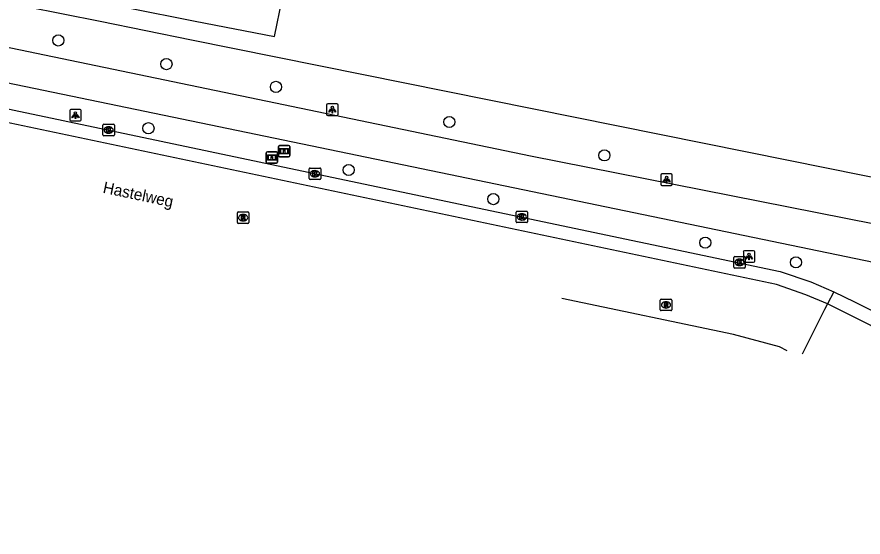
# Model space of a CAD drawing. Extents: x 158087 to 159494, y 382905 to 383981.
# Drawn here: x 159067.8 to 159141.8, y 382906.2 to 382951.7 of the extents above; entities that cross this region are included whole.
import ezdxf

# ---------------------------------------------------------------- set-up
doc = ezdxf.new("R2010")
doc.units = 0
for name, color, linetype in [('IMGEO_Boom', 7, 'Continuous'), ('IMGEO_Fietspad_open', 7, 'Continuous'), ('IMGEO_Groenvoorziening', 7, 'Continuous'), ('IMGEO_Informatiebord', 7, 'Continuous'), ('IMGEO_Kolk', 7, 'Continuous'), ('IMGEO_Lichtpunt', 7, 'Continuous'), ('IMGEO_Openbare_ruimte_label', 7, 'Continuous'), ('IMGEO_Rijbaan_lokaal_gesloten', 7, 'Continuous'), ('IMGEO_Rijbaan_lokaal_open', 7, 'Continuous'), ('IMGEO_Rioolput', 7, 'Continuous'), ('IMGEO_Voetpad_gesloten', 7, 'Continuous')]:
    doc.layers.add(name, color=color, linetype=linetype)

msp = doc.modelspace()

# ---------------------------------------------------------------- linework, layer by layer
at = {"layer": 'IMGEO_Boom'}
for centre in [(159071.409, 382949.68), (159080.872, 382947.611), (159090.455, 382945.614), (159105.631, 382942.544), (159079.295, 382941.996), (159119.205, 382939.616), (159096.817, 382938.338), (159109.487, 382935.791), (159128.033, 382931.978), (159135.971, 382930.251)]:
    msp.add_circle(centre, 0.489, dxfattribs=at)
at = {"layer": 'IMGEO_Fietspad_open'}
for points in [[(159059.516, 382950.638), (159059.786, 382950.586), (159112.748, 382939.591), (159160.398, 382930.152)], [(159161.341, 382926.401), (159057.967, 382947.821), (159056.812, 382948.092)]]:
    msp.add_lwpolyline(points, dxfattribs=at)
at = {"layer": 'IMGEO_Groenvoorziening'}
msp.add_lwpolyline([(159163.207, 382960.083), (159160.066, 382944.421), (159158.157, 382934.552), (159135.307, 382939.165), (159083.059, 382949.714), (159075.072, 382951.327), (159065.327, 382953.294), (159069.787, 382974.881)], dxfattribs=at)
at = {"layer": 'IMGEO_Informatiebord'}
for p, q in [((159089.704, 382939.928), (159090.494, 382939.928)), ((159090.494, 382939.928), (159089.704, 382939.928)), ((159090.675, 382939.593), (159090.675, 382940.393)), ((159090.675, 382940.393), (159090.675, 382939.593)), ((159090.775, 382940.493), (159091.565, 382940.493)), ((159091.565, 382940.493), (159090.775, 382940.493)), ((159091.665, 382940.393), (159091.665, 382939.593)), ((159091.665, 382939.593), (159091.665, 382940.393)), ((159089.604, 382939.028), (159089.604, 382939.828)), ((159089.604, 382939.828), (159089.604, 382939.028)), ((159090.594, 382939.828), (159090.594, 382939.028)), ((159090.594, 382939.028), (159090.594, 382939.828)), ((159091.565, 382939.493), (159090.775, 382939.493)), ((159090.775, 382939.493), (159091.565, 382939.493)), ((159090.494, 382938.928), (159089.704, 382938.928)), ((159089.704, 382938.928), (159090.494, 382938.928))]:
    msp.add_line(p, q, dxfattribs=at)
for points in [[(159090.776, 382940.225), (159091.564, 382940.225), (159091.564, 382939.761), (159090.776, 382939.761), (159090.776, 382940.225)], [(159090.841, 382940.16), (159090.841, 382939.826), (159091.116, 382939.826), (159091.117, 382940.039), (159091.221, 382940.04), (159091.222, 382939.826), (159091.499, 382939.826), (159091.499, 382940.16), (159091.223, 382940.16), (159091.223, 382940.08), (159091.117, 382940.08), (159091.117, 382940.16), (159090.841, 382940.16)], [(159089.705, 382939.66), (159090.493, 382939.66), (159090.493, 382939.196), (159089.705, 382939.196), (159089.705, 382939.66)], [(159089.77, 382939.595), (159089.77, 382939.261), (159090.045, 382939.261), (159090.046, 382939.474), (159090.15, 382939.475), (159090.151, 382939.261), (159090.428, 382939.261), (159090.428, 382939.595), (159090.152, 382939.595), (159090.152, 382939.515), (159090.046, 382939.515), (159090.046, 382939.595), (159089.77, 382939.595)]]:
    msp.add_lwpolyline(points, dxfattribs=at)
for centre, start, end in [((159089.704, 382939.828), 90, 180), ((159089.704, 382939.828), 90, 180), ((159090.494, 382939.828), 0, 90), ((159090.494, 382939.828), 360, 90), ((159090.775, 382940.393), 90, 180), ((159090.775, 382940.393), 90, 180), ((159091.565, 382940.393), 0, 90), ((159091.565, 382940.393), 360, 90), ((159090.775, 382939.593), 180, 270), ((159090.775, 382939.593), 180, 270), ((159091.565, 382939.593), 270, 0), ((159091.565, 382939.593), 270, 0), ((159089.704, 382939.028), 180, 270), ((159089.704, 382939.028), 180, 270), ((159090.494, 382939.028), 270, 0), ((159090.494, 382939.028), 270, 0)]:
    msp.add_arc(centre, 0.1, start, end, dxfattribs=at)
at = {"layer": 'IMGEO_Kolk'}
for p, q in [((159075.311, 382941.415), (159075.311, 382942.267)), ((159075.386, 382942.341), (159076.238, 382942.341)), ((159075.799, 382942.121), (159075.824, 382942.121)), ((159076.312, 382942.267), (159076.312, 382941.415)), ((159075.822, 382941.561), (159075.797, 382941.561)), ((159076.238, 382941.341), (159075.386, 382941.341)), ((159093.371, 382937.583), (159093.371, 382938.435)), ((159093.446, 382938.509), (159094.298, 382938.509)), ((159094.372, 382938.435), (159094.372, 382937.583)), ((159093.882, 382937.729), (159093.857, 382937.729)), ((159093.859, 382938.289), (159093.884, 382938.289)), ((159094.298, 382937.509), (159093.446, 382937.509)), ((159111.553, 382934.731), (159112.405, 382934.731)), ((159111.478, 382933.805), (159111.478, 382934.657)), ((159111.966, 382934.511), (159111.991, 382934.511)), ((159112.479, 382934.657), (159112.479, 382933.805)), ((159112.405, 382933.731), (159111.553, 382933.731)), ((159111.989, 382933.951), (159111.964, 382933.951)), ((159130.537, 382929.831), (159130.537, 382930.683)), ((159130.612, 382930.757), (159131.464, 382930.757)), ((159131.025, 382930.537), (159131.05, 382930.537)), ((159131.538, 382930.683), (159131.538, 382929.831)), ((159131.464, 382929.757), (159130.612, 382929.757)), ((159131.048, 382929.977), (159131.023, 382929.977))]:
    msp.add_line(p, q, dxfattribs=at)
for points in [[(159075.311, 382941.415), (159075.311, 382942.267)], [(159075.386, 382942.341), (159076.238, 382942.341)], [(159076.312, 382942.267), (159076.312, 382941.415)], [(159075.632, 382942.041), (159075.755, 382942.041), (159075.755, 382941.89), (159075.885, 382942.041), (159076.049, 382942.041), (159075.903, 382941.89), (159076.056, 382941.641), (159075.904, 382941.641), (159075.819, 382941.805), (159075.755, 382941.738), (159075.755, 382941.641), (159075.632, 382941.641), (159075.632, 382942.041)], [(159076.238, 382941.341), (159075.386, 382941.341)], [(159093.371, 382937.583), (159093.371, 382938.435)], [(159093.446, 382938.509), (159094.298, 382938.509)], [(159094.372, 382938.435), (159094.372, 382937.583)], [(159093.692, 382938.209), (159093.815, 382938.209), (159093.815, 382938.058), (159093.945, 382938.209), (159094.109, 382938.209), (159093.963, 382938.058), (159094.116, 382937.809), (159093.964, 382937.809), (159093.879, 382937.973), (159093.815, 382937.906), (159093.815, 382937.809), (159093.692, 382937.809), (159093.692, 382938.209)], [(159094.298, 382937.509), (159093.446, 382937.509)], [(159111.553, 382934.731), (159112.405, 382934.731)], [(159111.478, 382933.805), (159111.478, 382934.657)], [(159111.799, 382934.431), (159111.922, 382934.431), (159111.922, 382934.28), (159112.052, 382934.431), (159112.216, 382934.431), (159112.07, 382934.28), (159112.223, 382934.031), (159112.071, 382934.031), (159111.986, 382934.195), (159111.922, 382934.128), (159111.922, 382934.031), (159111.799, 382934.031), (159111.799, 382934.431)], [(159112.479, 382934.657), (159112.479, 382933.805)], [(159112.405, 382933.731), (159111.553, 382933.731)], [(159130.537, 382929.831), (159130.537, 382930.683)], [(159130.612, 382930.757), (159131.464, 382930.757)], [(159130.858, 382930.457), (159130.981, 382930.457), (159130.981, 382930.306), (159131.111, 382930.457), (159131.275, 382930.457), (159131.129, 382930.306), (159131.282, 382930.057), (159131.13, 382930.057), (159131.045, 382930.221), (159130.981, 382930.154), (159130.981, 382930.057), (159130.858, 382930.057), (159130.858, 382930.457)], [(159131.538, 382930.683), (159131.538, 382929.831)], [(159131.464, 382929.757), (159130.612, 382929.757)]]:
    msp.add_lwpolyline(points, dxfattribs=at)
for centre, start, end in [((159075.388, 382942.265), 91.55205, 178.44795), ((159075.388, 382942.265), 91.55205, 178.44795), ((159076.236, 382942.265), 1.55205, 88.44795), ((159076.236, 382942.265), 1.55205, 88.44795), ((159075.388, 382941.417), 181.55205, 268.44795), ((159075.388, 382941.417), 181.55205, 268.44795), ((159076.236, 382941.417), 271.55205, 358.44795), ((159076.236, 382941.417), 271.55205, 358.44795), ((159093.448, 382938.433), 91.55205, 178.44795), ((159093.448, 382938.433), 91.55205, 178.44795), ((159094.296, 382938.433), 1.55205, 88.44795), ((159094.296, 382938.433), 1.55205, 88.44795), ((159093.448, 382937.585), 181.55205, 268.44795), ((159093.448, 382937.585), 181.55205, 268.44795), ((159094.296, 382937.585), 271.55205, 358.44795), ((159094.296, 382937.585), 271.55205, 358.44795), ((159111.555, 382934.655), 91.55205, 178.44795), ((159111.555, 382934.655), 91.55205, 178.44795), ((159112.403, 382934.655), 1.55205, 88.44795), ((159112.403, 382934.655), 1.55205, 88.44795), ((159111.555, 382933.807), 181.55205, 268.44795), ((159111.555, 382933.807), 181.55205, 268.44795), ((159112.403, 382933.807), 271.55205, 358.44795), ((159112.403, 382933.807), 271.55205, 358.44795), ((159130.614, 382930.681), 91.55205, 178.44795), ((159130.614, 382930.681), 91.55205, 178.44795), ((159131.462, 382930.681), 1.55205, 88.44795), ((159131.462, 382930.681), 1.55205, 88.44795), ((159130.614, 382929.833), 181.55205, 268.44795), ((159130.614, 382929.833), 181.55205, 268.44795), ((159131.462, 382929.833), 271.55205, 358.44795), ((159131.462, 382929.833), 271.55205, 358.44795)]:
    msp.add_arc(centre, 0.0765, start, end, dxfattribs=at)
for centre, major_axis, ratio, start_param, end_param in [((159075.798, 382941.841), (-0.387, 0.002), 0.722429, 4.712389, 7.853982), ((159075.823, 382941.841), (-0.39, 0.002), 0.717154, 1.570796, 4.712389), ((159093.858, 382938.009), (-0.387, 0.002), 0.722429, 4.712389, 7.853982), ((159093.883, 382938.009), (-0.39, 0.002), 0.717154, 1.570796, 4.712389), ((159111.965, 382934.231), (-0.387, 0.002), 0.722429, 4.712389, 7.853982), ((159111.99, 382934.231), (-0.39, 0.002), 0.717154, 1.570796, 4.712389), ((159131.024, 382930.257), (-0.387, 0.002), 0.722429, 4.712389, 7.853982), ((159131.049, 382930.257), (-0.39, 0.002), 0.717154, 1.570796, 4.712389)]:
    msp.add_ellipse(centre, major_axis=major_axis, ratio=ratio, start_param=start_param, end_param=end_param, dxfattribs=at)
at = {"layer": 'IMGEO_Lichtpunt'}
for p, q in [((159073.311, 382943.636), (159072.503, 382943.636)), ((159073.311, 382943.636), (159072.503, 382943.636)), ((159094.895, 382944.023), (159094.895, 382943.216)), ((159094.895, 382944.023), (159094.895, 382943.216)), ((159095.797, 382944.118), (159094.989, 382944.118)), ((159095.797, 382944.118), (159094.989, 382944.118)), ((159095.891, 382943.216), (159095.891, 382944.023)), ((159095.891, 382943.216), (159095.891, 382944.023)), ((159072.409, 382943.541), (159072.409, 382942.734)), ((159072.409, 382943.541), (159072.409, 382942.734)), ((159073.405, 382942.734), (159073.405, 382943.541)), ((159073.405, 382942.734), (159073.405, 382943.541)), ((159094.989, 382943.122), (159095.797, 382943.122)), ((159094.989, 382943.122), (159095.797, 382943.122)), ((159072.503, 382942.64), (159073.311, 382942.64)), ((159072.503, 382942.64), (159073.311, 382942.64)), ((159124.148, 382937.893), (159124.148, 382937.086)), ((159124.148, 382937.893), (159124.148, 382937.086)), ((159125.05, 382937.988), (159124.242, 382937.988)), ((159125.05, 382937.988), (159124.242, 382937.988)), ((159125.144, 382937.086), (159125.144, 382937.893)), ((159125.144, 382937.086), (159125.144, 382937.893)), ((159124.242, 382936.992), (159125.05, 382936.992)), ((159124.242, 382936.992), (159125.05, 382936.992)), ((159131.366, 382931.167), (159131.366, 382930.36)), ((159131.366, 382931.167), (159131.366, 382930.36)), ((159132.268, 382931.262), (159131.46, 382931.262)), ((159132.268, 382931.262), (159131.46, 382931.262)), ((159132.362, 382930.36), (159132.362, 382931.167)), ((159132.362, 382930.36), (159132.362, 382931.167)), ((159131.46, 382930.266), (159132.268, 382930.266)), ((159131.46, 382930.266), (159132.268, 382930.266))]:
    msp.add_line(p, q, dxfattribs=at)
for points in [[(159095.269, 382943.687), (159095.308, 382943.659), (159095.12, 382943.397), (159095.082, 382943.424), (159095.269, 382943.687)], [(159095.371, 382943.639), (159095.418, 382943.639), (159095.418, 382943.317), (159095.371, 382943.317), (159095.371, 382943.639)], [(159095.481, 382943.659), (159095.519, 382943.686), (159095.706, 382943.424), (159095.667, 382943.396), (159095.481, 382943.659)], [(159072.783, 382943.205), (159072.822, 382943.177), (159072.634, 382942.915), (159072.596, 382942.942), (159072.783, 382943.205)], [(159072.885, 382943.157), (159072.932, 382943.157), (159072.932, 382942.835), (159072.885, 382942.835), (159072.885, 382943.157)], [(159072.995, 382943.177), (159073.033, 382943.204), (159073.22, 382942.942), (159073.181, 382942.914), (159072.995, 382943.177)], [(159124.522, 382937.557), (159124.561, 382937.529), (159124.373, 382937.267), (159124.335, 382937.294), (159124.522, 382937.557)], [(159124.624, 382937.509), (159124.671, 382937.509), (159124.671, 382937.187), (159124.624, 382937.187), (159124.624, 382937.509)], [(159124.734, 382937.529), (159124.772, 382937.556), (159124.959, 382937.294), (159124.92, 382937.266), (159124.734, 382937.529)], [(159131.74, 382930.831), (159131.779, 382930.803), (159131.591, 382930.541), (159131.553, 382930.568), (159131.74, 382930.831)], [(159131.842, 382930.783), (159131.889, 382930.783), (159131.889, 382930.461), (159131.842, 382930.461), (159131.842, 382930.783)], [(159131.952, 382930.803), (159131.99, 382930.83), (159132.177, 382930.568), (159132.138, 382930.54), (159131.952, 382930.803)]]:
    msp.add_lwpolyline(points, dxfattribs=at)
for centre in [(159095.394, 382943.821), (159072.908, 382943.339), (159124.647, 382937.691), (159131.865, 382930.965)]:
    msp.add_circle(centre, 0.0994, dxfattribs=at)
for centre, start, end in [((159072.503, 382943.541), 90, 180), ((159072.503, 382943.541), 90, 180), ((159073.311, 382943.541), 0, 90), ((159073.311, 382943.541), 0, 90), ((159094.989, 382944.023), 90, 180), ((159094.989, 382944.023), 90, 180), ((159095.797, 382944.023), 0, 90), ((159095.797, 382944.023), 0, 90), ((159094.989, 382943.216), 180, 270), ((159094.989, 382943.216), 180, 270), ((159095.797, 382943.216), 270, 0), ((159095.797, 382943.216), 270, 360), ((159072.503, 382942.734), 180, 270), ((159072.503, 382942.734), 180, 270), ((159073.311, 382942.734), 270, 0), ((159073.311, 382942.734), 270, 360), ((159124.242, 382937.893), 90, 180), ((159124.242, 382937.893), 90, 180), ((159125.05, 382937.893), 0, 90), ((159125.05, 382937.893), 0, 90), ((159124.242, 382937.086), 180, 270), ((159124.242, 382937.086), 180, 270), ((159125.05, 382937.086), 270, 0), ((159125.05, 382937.086), 270, 360), ((159131.46, 382931.167), 90, 180), ((159131.46, 382931.167), 90, 180), ((159132.268, 382931.167), 0, 90), ((159132.268, 382931.167), 0, 90), ((159131.46, 382930.36), 180, 270), ((159131.46, 382930.36), 180, 270), ((159132.268, 382930.36), 270, 0), ((159132.268, 382930.36), 270, 360)]:
    msp.add_arc(centre, 0.0946, start, end, dxfattribs=at)
at = {"layer": 'IMGEO_Rijbaan_lokaal_gesloten'}
for points in [[(159138.724, 382926.621), (159136.836, 382927.421), (159134.281, 382928.299), (159031.685, 382949.921)], [(159055.286, 382946.155), (159058.926, 382945.372), (159097.558, 382937.251), (159134.6, 382929.458), (159137.265, 382928.542), (159139.289, 382927.685)], [(159139.289, 382927.685), (159138.724, 382926.621)], [(159135.209, 382922.515), (159134.522, 382922.866), (159130.494, 382923.938), (159115.479, 382927.089), (159115.477, 382927.089)], [(159138.724, 382926.621), (159138.468, 382926.137), (159136.507, 382922.214)]]:
    msp.add_lwpolyline(points, dxfattribs=at)
at = {"layer": 'IMGEO_Rijbaan_lokaal_open'}
for points in [[(159139.289, 382927.685), (159141.101, 382926.784), (159153.426, 382920.632), (159153.794, 382920.386), (159154.183, 382920.174), (159154.589, 382919.997)], [(159182.349, 382906.198), (159180.305, 382906.298), (159178.834, 382906.513), (159177.308, 382906.878), (159172.614, 382908.717), (159154.03, 382918.935), (159138.724, 382926.621)]]:
    msp.add_lwpolyline(points, dxfattribs=at)
at = {"layer": 'IMGEO_Rioolput'}
for p, q in [((159087.08, 382933.74), (159087.08, 382934.592)), ((159087.155, 382934.666), (159088.007, 382934.666)), ((159087.568, 382934.446), (159087.593, 382934.446)), ((159088.081, 382934.592), (159088.081, 382933.74)), ((159088.007, 382933.666), (159087.155, 382933.666)), ((159087.591, 382933.886), (159087.566, 382933.886)), ((159124.096, 382926.102), (159124.096, 382926.954)), ((159124.171, 382927.028), (159125.023, 382927.028)), ((159124.584, 382926.808), (159124.609, 382926.808)), ((159125.097, 382926.954), (159125.097, 382926.102)), ((159125.023, 382926.028), (159124.171, 382926.028)), ((159124.607, 382926.248), (159124.582, 382926.248))]:
    msp.add_line(p, q, dxfattribs=at)
for points in [[(159087.08, 382933.74), (159087.08, 382934.592)], [(159087.155, 382934.666), (159088.007, 382934.666)], [(159087.669, 382934.364), (159087.417, 382934.366), (159087.417, 382933.966)], [(159087.417, 382933.966), (159087.541, 382933.966), (159087.541, 382934.128), (159087.552, 382934.128)], [(159087.595, 382934.285), (159087.541, 382934.285), (159087.541, 382934.204)], [(159087.541, 382934.204), (159087.593, 382934.204)], [(159087.599, 382934.099), (159087.67, 382933.966), (159087.81, 382933.966), (159087.745, 382934.092)], [(159088.081, 382934.592), (159088.081, 382933.74)], [(159088.007, 382933.666), (159087.155, 382933.666)], [(159124.096, 382926.102), (159124.096, 382926.954)], [(159124.171, 382927.028), (159125.023, 382927.028)], [(159124.685, 382926.726), (159124.433, 382926.728), (159124.433, 382926.328)], [(159124.611, 382926.647), (159124.557, 382926.647), (159124.557, 382926.566)], [(159124.557, 382926.566), (159124.609, 382926.566)], [(159125.097, 382926.954), (159125.097, 382926.102)], [(159125.023, 382926.028), (159124.171, 382926.028)], [(159124.433, 382926.328), (159124.557, 382926.328), (159124.557, 382926.49), (159124.568, 382926.49)], [(159124.615, 382926.461), (159124.686, 382926.328), (159124.826, 382926.328), (159124.761, 382926.454)]]:
    msp.add_lwpolyline(points, dxfattribs=at)
for centre, radius, start, end in [((159087.157, 382934.59), 0.0765, 91.55205, 178.44795), ((159087.157, 382934.59), 0.0765, 91.55205, 178.44795), ((159087.551, 382934.075), 0.0533, 26.02933, 88.69889), ((159087.577, 382934.393), 0.19, 274.7715, 282.96867), ((159087.601, 382934.189), 0.0964, 77.00612, 93.18647), ((159087.615, 382934.246), 0.0378, 276.66336, 79.67722), ((159087.668, 382934.254), 0.109, 350.36119, 89.41601), ((159087.666, 382934.254), 0.112, 277.58423, 350.98172), ((159087.65, 382934.039), 0.108, 29.51342, 73.79051), ((159088.005, 382934.59), 0.0765, 1.55205, 88.44795), ((159088.005, 382934.59), 0.0765, 1.55205, 88.44795), ((159087.157, 382933.742), 0.0765, 181.55205, 268.44795), ((159087.157, 382933.742), 0.0765, 181.55205, 268.44795), ((159088.005, 382933.742), 0.0765, 271.55205, 358.44795), ((159088.005, 382933.742), 0.0765, 271.55205, 358.44795), ((159124.173, 382926.952), 0.0765, 91.55205, 178.44795), ((159124.173, 382926.952), 0.0765, 91.55205, 178.44795), ((159124.593, 382926.755), 0.19, 274.7715, 282.96867), ((159124.617, 382926.551), 0.0964, 77.00612, 93.18647), ((159124.631, 382926.608), 0.0378, 276.66336, 79.67722), ((159124.684, 382926.616), 0.109, 350.36119, 89.41601), ((159124.682, 382926.616), 0.112, 277.58423, 350.98172), ((159125.021, 382926.952), 0.0765, 1.55205, 88.44795), ((159125.021, 382926.952), 0.0765, 1.55205, 88.44795), ((159124.173, 382926.104), 0.0765, 181.55205, 268.44795), ((159124.173, 382926.104), 0.0765, 181.55205, 268.44795), ((159124.567, 382926.437), 0.0533, 26.02933, 88.69889), ((159124.666, 382926.401), 0.108, 29.51342, 73.79051), ((159125.021, 382926.104), 0.0765, 271.55205, 358.44795), ((159125.021, 382926.104), 0.0765, 271.55205, 358.44795)]:
    msp.add_arc(centre, radius, start, end, dxfattribs=at)
for centre, major_axis, ratio, start_param, end_param in [((159087.567, 382934.166), (-0.387, 0.002), 0.722429, 4.712389, 7.853982), ((159087.592, 382934.166), (-0.39, 0.002), 0.717154, 1.570796, 4.712389), ((159124.583, 382926.528), (-0.387, 0.002), 0.722429, 4.712389, 7.853982), ((159124.608, 382926.528), (-0.39, 0.002), 0.717154, 1.570796, 4.712389)]:
    msp.add_ellipse(centre, major_axis=major_axis, ratio=ratio, start_param=start_param, end_param=end_param, dxfattribs=at)
at = {"layer": 'IMGEO_Voetpad_gesloten'}
msp.add_lwpolyline([(159075.726, 382952.844), (159077.508, 382952.534), (159083.398, 382951.38), (159090.317, 382950.025), (159090.995, 382953.31)], dxfattribs=at)

# ---------------------------------------------------------------- texts
at = {"layer": 'IMGEO_Openbare_ruimte_label'}
msp.add_text('Hastelweg', height=1, rotation=348.04935, dxfattribs=at).set_placement((159075.251, 382936.355))

doc.saveas('drawing.dxf')
